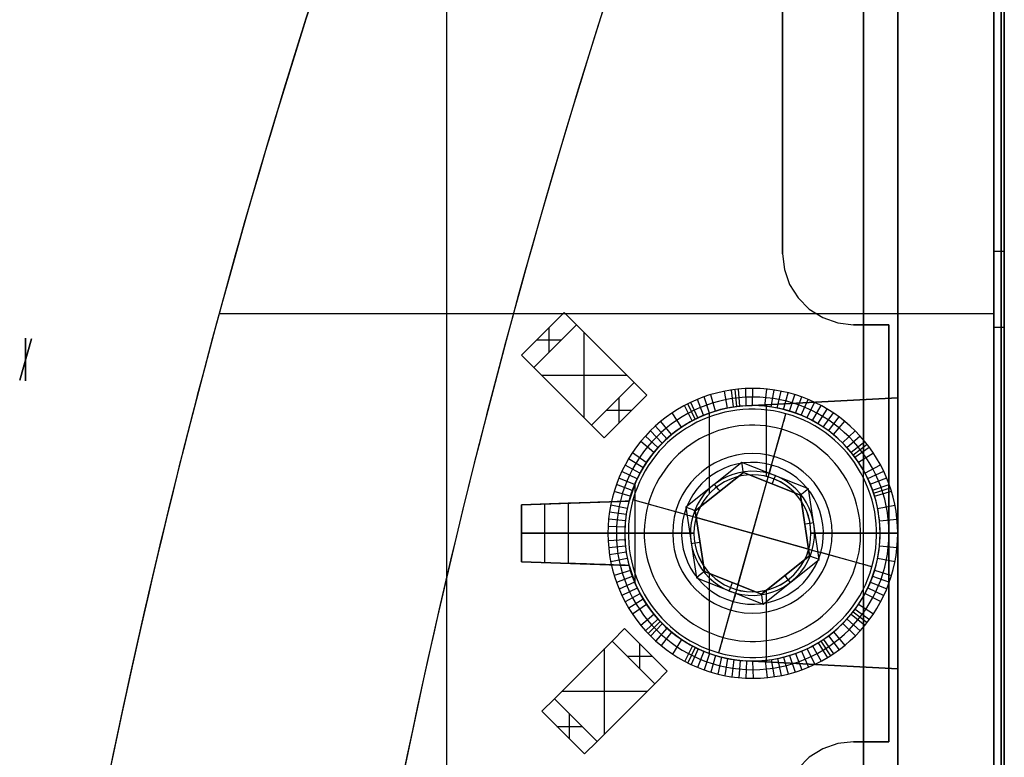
# Model space of a CAD drawing. Extents: x -64 to 57, y 4 to 161.
# Tile 322 of 342: x 29 to 57, y 115 to 135. Entities that reach past the tile are written whole.
import ezdxf

# ---------------------------------------------------------------- set-up
doc = ezdxf.new("R2010")
doc.units = 0
doc.layers.add('DEFAULT', color=7, linetype='CONTINUOUS')

msp = doc.modelspace()

# ---------------------------------------------------------------- linework, layer by layer
at = {"layer": 'DEFAULT', "color": 9}
for p, q in [((52.725, 153.22, 31.586), (52.725, 122.672, 31.586)), ((53.699, 22.87, 32.586), (53.699, 152.221, 32.586)), ((56.614, 151.916, 29.053), (56.614, 105.816, 29.396)), ((40.968, 146.784, 31.278), (40.968, 22.562, 31.278)), ((40.968, 142.986, 65.994), (40.968, 18.764, 65.994)), ((52.725, 18.965, 65.686), (52.725, 142.678, 65.686)), ((53.699, 142.678, 64.686), (53.699, 20.352, 64.686)), ((56.699, 141.68, 48.636), (56.699, 23.869, 48.636)), ((53.699, 139.881, 48.636), (53.699, 25.667, 48.636)), ((34.556, 127.088, 28.611), (56.407, 127.092, 29.183)), ((34.556, 127.088, 68.661), (56.407, 127.092, 68.089)), ((44.283, 127.12, 34.181), (43.081, 125.918, 34.181)), ((43.081, 125.918, 35.881), (44.283, 127.12, 35.881)), ((44.283, 127.12, 35.031), (43.081, 125.918, 35.031)), ((44.283, 127.12, 35.881), (44.283, 127.12, 34.181)), ((44.637, 126.767, 34.181), (44.283, 127.12, 34.181)), ((44.283, 127.12, 35.881), (44.637, 126.767, 35.881)), ((44.637, 126.767, 35.031), (44.283, 127.12, 35.031)), ((44.46, 126.944, 34.181), (44.46, 126.944, 35.881)), ((44.637, 126.767, 34.181), (43.435, 125.565, 34.181)), ((43.435, 125.565, 35.881), (44.637, 126.767, 35.881)), ((44.637, 126.767, 35.031), (43.435, 125.565, 35.031)), ((43.435, 125.565, 34.181), (44.637, 126.767, 34.181)), ((43.435, 125.565, 35.881), (44.637, 126.767, 35.881)), ((43.435, 125.565, 35.031), (44.637, 126.767, 35.031)), ((43.859, 125.989, 34.181), (43.859, 126.696, 34.181)), ((43.859, 125.989, 35.881), (43.859, 126.696, 35.881)), ((44.637, 126.767, 35.881), (44.637, 126.767, 34.181)), ((46.263, 125.14, 34.181), (44.637, 126.767, 34.181)), ((44.637, 126.767, 35.881), (46.263, 125.14, 35.881)), ((46.263, 125.14, 35.031), (44.637, 126.767, 35.031)), ((44.637, 126.767, 35.881), (44.637, 126.767, 34.181)), ((43.682, 126.519, 34.181), (43.682, 126.519, 35.881)), ((44.849, 124.15, 34.181), (44.849, 126.555, 34.181)), ((44.849, 124.15, 35.881), (44.849, 126.555, 35.881)), ((43.505, 126.342, 34.181), (44.212, 126.342, 34.181)), ((43.505, 126.342, 35.881), (44.212, 126.342, 35.881)), ((44.036, 126.166, 34.181), (44.036, 126.166, 35.881)), ((44.036, 126.166, 34.181), (44.036, 126.166, 35.881)), ((43.081, 125.918, 34.181), (43.081, 125.918, 35.881)), ((43.081, 125.918, 34.181), (43.435, 125.565, 34.181)), ((43.081, 125.918, 35.881), (43.435, 125.565, 35.881)), ((43.081, 125.918, 35.031), (43.435, 125.565, 35.031)), ((45.45, 125.954, 34.181), (45.45, 125.954, 35.881)), ((43.258, 125.741, 34.181), (43.258, 125.741, 35.881)), ((43.435, 125.565, 34.181), (43.435, 125.565, 35.881)), ((43.435, 125.565, 34.181), (45.061, 123.938, 34.181)), ((45.061, 123.938, 35.881), (43.435, 125.565, 35.881)), ((43.435, 125.565, 35.031), (45.061, 123.938, 35.031)), ((43.435, 125.565, 34.181), (43.435, 125.565, 35.881)), ((43.647, 125.353, 34.181), (46.051, 125.353, 34.181)), ((43.647, 125.353, 35.881), (46.051, 125.353, 35.881)), ((46.263, 125.14, 34.181), (45.061, 123.938, 34.181)), ((45.061, 123.938, 35.881), (46.263, 125.14, 35.881)), ((46.263, 125.14, 35.031), (45.061, 123.938, 35.031)), ((45.061, 123.938, 34.181), (46.263, 125.14, 34.181)), ((46.263, 125.14, 35.881), (45.061, 123.938, 35.881)), ((45.061, 123.938, 35.031), (46.263, 125.14, 35.031)), ((46.263, 125.14, 35.881), (46.263, 125.14, 34.181)), ((46.617, 124.787, 34.181), (46.263, 125.14, 34.181)), ((46.263, 125.14, 35.881), (46.617, 124.787, 35.881)), ((46.617, 124.787, 35.031), (46.263, 125.14, 35.031)), ((46.263, 125.14, 35.881), (46.263, 125.14, 34.181)), ((46.44, 124.964, 34.181), (46.44, 124.964, 35.881)), ((49.419, 124.487, 29.488), (49.408, 124.971, 29.015)), ((49.595, 124.492, 29.494), (49.608, 124.976, 29.02)), ((44.248, 124.752, 34.181), (44.248, 124.752, 35.881)), ((45.415, 123.585, 34.181), (46.617, 124.787, 34.181)), ((45.415, 123.585, 35.881), (46.617, 124.787, 35.881)), ((45.415, 123.585, 35.031), (46.617, 124.787, 35.031)), ((45.839, 124.009, 34.181), (45.839, 124.716, 34.181)), ((45.839, 124.009, 35.881), (45.839, 124.716, 35.881)), ((46.617, 124.787, 35.881), (46.617, 124.787, 34.181)), ((48.383, 124.281, 29.459), (48.231, 124.737, 28.986)), ((48.55, 124.337, 29.464), (48.421, 124.799, 28.99)), ((48.891, 124.422, 29.473), (48.809, 124.897, 29)), ((49.066, 124.453, 29.478), (49.006, 124.931, 29.005)), ((49.154, 124.465, 29.481), (49.106, 124.945, 29.007)), ((49.242, 124.474, 29.483), (49.207, 124.956, 29.01)), ((49.408, 124.484, 37.517), (53.699, 124.709, 37.479)), ((49.408, 124.484, 42.447), (53.699, 124.709, 42.559)), ((53.699, 124.709, 40.019), (49.408, 124.484, 40.019)), ((49.947, 124.475, 29.504), (50.006, 124.956, 29.031)), ((50.122, 124.453, 29.51), (50.205, 124.932, 29.036)), ((50.296, 124.423, 29.515), (50.403, 124.898, 29.041)), ((50.47, 124.384, 29.52), (50.6, 124.853, 29.047)), ((50.64, 124.337, 29.526), (50.794, 124.8, 29.052)), ((50.808, 124.282, 29.531), (50.984, 124.737, 29.058)), ((53.699, 124.709, 37.479), (53.699, 117.075, 37.479)), ((53.699, 124.709, 42.559), (53.699, 124.709, 37.479)), ((53.699, 117.075, 42.559), (53.699, 124.709, 42.559)), ((45.662, 124.539, 34.181), (45.662, 124.539, 35.881)), ((45.662, 124.539, 34.181), (45.662, 124.539, 35.881)), ((47.897, 124.066, 29.446), (47.68, 124.492, 28.973)), ((47.976, 124.107, 29.448), (47.769, 124.539, 28.975)), ((48.056, 124.146, 29.451), (47.86, 124.583, 28.977)), ((48.218, 124.218, 29.455), (48.044, 124.665, 28.981)), ((49.408, 124.484, 42.447), (49.408, 124.484, 37.517)), ((49.596, 124.492, 29.494), (49.596, 124.492, 31.504)), ((49.994, 122.493, 37.511), (49.994, 124.515, 37.511)), ((50.972, 124.218, 29.537), (51.17, 124.665, 29.063)), ((51.133, 124.147, 29.542), (51.353, 124.585, 29.068)), ((51.29, 124.068, 29.547), (51.532, 124.495, 29.074)), ((51.553, 124.596, 37.498), (51.553, 124.596, 42.503)), ((45.485, 124.363, 34.181), (46.192, 124.363, 34.181)), ((45.485, 124.363, 35.881), (46.192, 124.363, 35.881)), ((46.016, 124.186, 34.181), (46.016, 124.186, 35.881)), ((47.595, 123.884, 29.439), (47.336, 124.286, 28.965)), ((48.388, 122.016, 42.42), (48.388, 124.28, 42.42)), ((50.136, 122.817, 33.516), (50.542, 124.262, 33.516)), ((50.542, 124.262, 29.966), (50.542, 124.262, 33.516)), ((51.444, 123.981, 29.553), (51.707, 124.396, 29.079)), ((51.595, 123.886, 29.558), (51.878, 124.288, 29.084)), ((51.74, 123.784, 29.563), (52.042, 124.172, 29.089)), ((45.061, 123.938, 34.181), (45.061, 123.938, 35.881)), ((45.061, 123.938, 34.181), (45.415, 123.585, 34.181)), ((45.061, 123.938, 35.881), (45.415, 123.585, 35.881)), ((45.061, 123.938, 35.031), (45.415, 123.585, 35.031)), ((45.061, 123.938, 35.881), (45.061, 123.938, 34.181)), ((47.179, 123.56, 29.429), (46.864, 123.917, 28.955)), ((47.312, 123.675, 29.432), (47.016, 124.048, 28.958)), ((51.879, 123.676, 29.568), (52.2, 124.049, 29.094)), ((45.238, 123.762, 34.181), (45.238, 123.762, 35.881)), ((45.415, 123.585, 34.181), (45.415, 123.585, 35.881)), ((46.927, 123.308, 29.423), (46.579, 123.632, 28.95)), ((47.05, 123.437, 29.426), (46.718, 123.778, 28.952)), ((50.071, 122.585, 29.516), (50.42, 123.828, 29.516)), ((52.139, 123.44, 29.577), (52.496, 123.781, 29.104)), ((52.261, 123.312, 29.582), (52.634, 123.636, 29.108)), ((46.812, 123.174, 29.421), (46.448, 123.48, 28.947)), ((52.377, 123.178, 29.586), (52.766, 123.484, 29.113)), ((52.433, 123.108, 29.589), (52.829, 123.405, 29.115)), ((52.486, 123.038, 29.591), (52.89, 123.325, 29.117)), ((46.602, 122.892, 29.417), (46.21, 123.159, 28.943)), ((52.588, 122.893, 29.595), (53.006, 123.161, 29.121)), ((46.421, 122.589, 29.414), (46.004, 122.816, 28.94)), ((46.508, 122.743, 29.415), (46.103, 122.99, 28.942)), ((49.297, 122.89, 29.516), (47.716, 121.632, 29.516)), ((51.177, 122.15, 29.516), (49.297, 122.89, 29.516)), ((50.136, 122.817, 43.266), (50.136, 122.817, 33.516)), ((52.769, 122.591, 29.602), (53.211, 122.818, 29.129)), ((46.341, 122.431, 29.413), (45.913, 122.636, 28.939)), ((49.339, 122.605, 29.766), (47.984, 121.526, 29.766)), ((47.984, 121.526, 32.516), (49.339, 122.605, 32.516)), ((47.984, 121.526, 31.141), (49.339, 122.605, 31.141)), ((49.123, 119.207, 43.516), (50.069, 122.577, 43.516)), ((49.339, 122.605, 29.766), (49.339, 122.605, 32.516)), ((50.951, 121.97, 29.766), (49.339, 122.605, 29.766)), ((49.339, 122.605, 32.516), (50.951, 121.97, 32.516)), ((49.339, 122.605, 31.141), (50.951, 121.97, 31.141)), ((49.596, 122.542, 37.515), (49.596, 122.542, 42.452)), ((52.849, 122.434, 29.606), (53.301, 122.64, 29.132)), ((46.206, 122.103, 29.411), (45.76, 122.264, 28.937)), ((46.269, 122.268, 29.412), (45.832, 122.451, 28.938)), ((46.289, 122.307, 37.544), (46.115, 121.798, 37.548)), ((46.289, 119.476, 37.544), (46.289, 122.307, 37.544)), ((49.188, 119.44, 32.516), (50.003, 122.343, 32.516)), ((50.145, 122.288, 32.516), (50.145, 122.288, 29.766)), ((52.92, 122.273, 29.609), (53.383, 122.457, 29.136)), ((52.984, 122.107, 29.612), (53.455, 122.269, 29.139)), ((46.151, 121.936, 29.411), (45.697, 122.074, 28.937)), ((48.662, 122.065, 32.516), (48.662, 122.065, 29.766)), ((50.951, 121.97, 29.766), (50.951, 121.97, 32.516)), ((51.208, 120.257, 29.766), (50.951, 121.97, 29.766)), ((50.951, 121.97, 32.516), (51.208, 120.257, 32.516)), ((50.951, 121.97, 31.141), (51.208, 120.257, 31.141)), ((51.476, 120.152, 29.516), (51.177, 122.15, 29.516)), ((53.013, 122.023, 29.614), (53.488, 122.173, 29.14)), ((53.04, 121.938, 29.615), (53.519, 122.077, 29.142)), ((43.078, 121.692, 42.281), (46.115, 121.798, 42.361)), ((46.115, 121.798, 39.954), (43.078, 121.692, 39.954)), ((44.398, 121.738, 37.933), (43.078, 121.692, 38.487)), ((43.078, 121.692, 42.281), (43.078, 121.692, 38.487)), ((43.078, 121.692, 38.487), (43.078, 120.092, 38.487)), ((43.078, 120.092, 42.281), (43.078, 121.692, 42.281)), ((43.078, 120.092, 40.384), (43.078, 121.692, 40.384)), ((43.738, 120.069, 38.21), (43.738, 121.715, 38.21)), ((44.398, 121.738, 37.933), (44.398, 120.046, 37.933)), ((44.596, 121.745, 37.855), (44.596, 121.745, 42.321)), ((46.065, 121.595, 29.41), (45.6, 121.687, 28.937)), ((46.115, 121.798, 42.361), (46.115, 121.798, 37.548)), ((46.226, 121.838, 29.966), (46.226, 121.838, 33.516)), ((47.67, 121.432, 33.516), (46.226, 121.838, 33.516)), ((47.749, 121.41, 29.516), (46.659, 121.716, 29.516)), ((47.716, 121.632, 29.516), (48.015, 119.633, 29.516)), ((53.126, 121.596, 29.62), (53.616, 121.689, 29.147)), ((46.035, 121.421, 29.411), (45.565, 121.489, 28.937)), ((47.67, 121.432, 33.516), (47.67, 121.432, 43.266)), ((47.911, 121.365, 43.516), (51.281, 120.419, 43.516)), ((47.984, 121.526, 29.766), (47.984, 121.526, 32.516)), ((47.984, 121.526, 29.766), (48.241, 119.813, 29.766)), ((48.241, 119.813, 32.516), (47.984, 121.526, 32.516)), ((48.241, 119.813, 31.141), (47.984, 121.526, 31.141)), ((46, 121.067, 29.412), (45.526, 121.087, 28.939)), ((46.013, 121.244, 29.411), (45.541, 121.289, 28.938)), ((51.179, 120.447, 32.516), (48.013, 121.336, 32.516)), ((51.079, 121.114, 32.516), (51.079, 121.114, 29.766)), ((53.178, 121.248, 29.624), (53.675, 121.293, 29.151)), ((43.078, 120.892, 38.487), (43.078, 120.892, 42.281)), ((43.078, 120.892, 42.281), (47.946, 120.892, 42.408)), ((44.398, 120.892, 37.933), (43.078, 120.892, 38.487)), ((45.996, 120.889, 29.414), (45.521, 120.886, 28.94)), ((45.996, 120.889, 29.414), (45.521, 120.886, 28.94)), ((45.996, 120.889, 29.414), (45.808, 120.888, 29.227)), ((45.996, 120.892, 29.414), (45.996, 120.889, 29.414)), ((45.996, 120.892, 31.41), (45.996, 120.892, 29.414)), ((47.946, 120.892, 37.529), (46.289, 120.892, 37.544)), ((47.946, 120.892, 42.408), (47.946, 120.892, 37.529)), ((51.246, 120.892, 37.501), (51.246, 120.892, 42.495)), ((53.699, 120.892, 37.479), (51.246, 120.892, 37.501)), ((51.246, 120.892, 42.495), (53.699, 120.892, 42.559)), ((53.196, 120.895, 29.628), (53.695, 120.892, 29.154)), ((53.196, 120.892, 29.628), (53.196, 120.895, 29.628)), ((53.196, 120.892, 29.628), (53.196, 120.892, 31.718)), ((46, 120.712, 29.415), (45.526, 120.684, 28.941)), ((46.014, 120.534, 29.417), (45.541, 120.483, 28.943)), ((48.112, 120.67, 32.516), (48.112, 120.67, 29.766)), ((53.179, 120.541, 29.63), (53.676, 120.49, 29.156)), ((46.036, 120.358, 29.418), (45.566, 120.283, 28.945)), ((49.852, 119.179, 29.766), (51.208, 120.257, 29.766)), ((51.208, 120.257, 32.516), (49.852, 119.179, 32.516)), ((51.208, 120.257, 31.141), (49.852, 119.179, 31.141)), ((51.208, 120.257, 29.766), (51.208, 120.257, 32.516)), ((52.532, 120.068, 29.516), (51.443, 120.373, 29.516)), ((51.521, 120.351, 43.266), (51.521, 120.351, 33.516)), ((52.966, 119.946, 33.516), (51.521, 120.351, 33.516)), ((43.078, 120.092, 38.487), (44.398, 120.046, 37.933)), ((46.115, 119.986, 42.361), (43.078, 120.092, 42.281)), ((43.078, 120.092, 42.281), (43.078, 120.092, 38.487)), ((43.078, 120.092, 39.954), (46.115, 119.986, 39.954)), ((44.596, 120.039, 37.855), (44.596, 120.039, 42.321)), ((46.066, 120.184, 29.421), (45.601, 120.085, 28.947)), ((46.115, 119.986, 37.548), (46.115, 119.986, 42.361)), ((46.115, 119.986, 37.548), (46.289, 119.476, 37.544)), ((49.895, 118.893, 29.516), (51.476, 120.152, 29.516)), ((53.127, 120.193, 29.631), (53.617, 120.095, 29.157)), ((46.152, 119.843, 29.426), (45.699, 119.698, 28.952)), ((48.241, 119.813, 29.766), (49.852, 119.179, 29.766)), ((48.241, 119.813, 32.516), (48.241, 119.813, 29.766)), ((49.852, 119.179, 32.516), (48.241, 119.813, 32.516)), ((49.852, 119.179, 31.141), (48.241, 119.813, 31.141)), ((48.388, 117.503, 42.42), (48.388, 119.767, 42.42)), ((50.53, 119.718, 32.516), (50.53, 119.718, 29.766)), ((52.966, 119.946, 33.516), (52.966, 119.946, 29.966)), ((52.986, 119.681, 29.63), (53.457, 119.515, 29.156)), ((53.042, 119.85, 29.63), (53.521, 119.706, 29.157)), ((46.208, 119.675, 29.428), (45.762, 119.508, 28.955)), ((46.271, 119.511, 29.431), (45.834, 119.321, 28.958)), ((48.015, 119.633, 29.516), (49.895, 118.893, 29.516)), ((48.015, 119.633, 29.516), (49.895, 118.893, 29.516)), ((49.046, 119.496, 32.516), (49.046, 119.496, 29.766)), ((52.922, 119.516, 29.629), (53.385, 119.327, 29.155)), ((46.344, 119.348, 29.435), (45.916, 119.137, 28.961)), ((46.424, 119.19, 29.438), (46.007, 118.957, 28.965)), ((48.772, 117.955, 29.516), (49.121, 119.198, 29.516)), ((49.596, 119.242, 37.515), (49.596, 119.242, 42.452)), ((49.852, 119.179, 29.766), (49.852, 119.179, 32.516)), ((49.994, 117.269, 37.511), (49.994, 119.291, 37.511)), ((52.772, 119.197, 29.627), (53.214, 118.965, 29.153)), ((52.851, 119.354, 29.628), (53.304, 119.143, 29.154)), ((46.511, 119.036, 29.442), (46.106, 118.782, 28.968)), ((46.605, 118.888, 29.446), (46.213, 118.614, 28.972)), ((48.65, 117.522, 33.516), (49.055, 118.966, 33.516)), ((49.055, 118.966, 43.266), (49.055, 118.966, 33.516)), ((52.591, 118.895, 29.624), (53.009, 118.622, 29.15)), ((52.725, 119.112, 31.586), (52.725, 46.437, 31.586)), ((46.815, 118.605, 29.454), (46.451, 118.293, 28.98)), ((52.38, 118.61, 29.619), (52.769, 118.298, 29.146)), ((52.436, 118.679, 29.62), (52.832, 118.377, 29.147)), ((52.49, 118.75, 29.621), (52.893, 118.458, 29.148)), ((46.931, 118.472, 29.458), (46.583, 118.141, 28.984)), ((46.991, 118.407, 29.46), (46.651, 118.068, 28.987)), ((47.054, 118.343, 29.463), (46.722, 117.995, 28.989)), ((52.143, 118.348, 29.614), (52.5, 118.001, 29.14)), ((52.264, 118.475, 29.617), (52.638, 118.146, 29.143)), ((45.991, 118.206, 34.181), (45.638, 117.853, 34.181)), ((45.638, 117.853, 35.881), (45.991, 118.206, 35.881)), ((45.991, 118.206, 35.031), (45.638, 117.853, 35.031)), ((45.815, 118.029, 34.181), (45.815, 118.029, 35.881)), ((45.991, 118.206, 35.881), (45.991, 118.206, 34.181)), ((47.193, 117.004, 34.181), (45.991, 118.206, 34.181)), ((47.193, 117.004, 35.881), (45.991, 118.206, 35.881)), ((47.193, 117.004, 35.031), (45.991, 118.206, 35.031)), ((47.182, 118.221, 29.467), (46.868, 117.857, 28.994)), ((47.316, 118.106, 29.472), (47.02, 117.726, 28.998)), ((51.882, 118.111, 29.608), (52.204, 117.732, 29.134)), ((45.638, 117.853, 34.181), (44.011, 116.226, 34.181)), ((44.011, 116.226, 35.881), (45.638, 117.853, 35.881)), ((45.638, 117.853, 35.031), (44.011, 116.226, 35.031)), ((46.84, 116.651, 34.181), (45.638, 117.853, 34.181)), ((45.638, 117.853, 34.181), (45.638, 117.853, 35.881)), ((45.638, 117.853, 35.881), (46.84, 116.651, 35.881)), ((46.84, 116.651, 35.031), (45.638, 117.853, 35.031)), ((45.638, 117.853, 35.881), (45.638, 117.853, 34.181)), ((45.638, 117.853, 34.181), (46.84, 116.651, 34.181)), ((46.84, 116.651, 35.881), (45.638, 117.853, 35.881)), ((45.638, 117.853, 35.031), (46.84, 116.651, 35.031)), ((46.416, 117.075, 34.181), (46.416, 117.782, 34.181)), ((46.416, 117.075, 35.881), (46.416, 117.782, 35.881)), ((47.599, 117.896, 29.482), (47.341, 117.488, 29.008)), ((51.449, 117.805, 29.597), (51.712, 117.385, 29.123)), ((51.524, 117.852, 29.599), (51.798, 117.438, 29.125)), ((51.599, 117.901, 29.601), (51.882, 117.493, 29.127)), ((51.744, 118.003, 29.604), (52.046, 117.609, 29.131)), ((45.426, 115.236, 34.181), (45.426, 117.641, 34.181)), ((45.426, 115.236, 35.881), (45.426, 117.641, 35.881)), ((46.592, 117.605, 34.181), (46.592, 117.605, 35.881)), ((47.902, 117.715, 29.492), (47.685, 117.283, 29.018)), ((47.981, 117.675, 29.495), (47.774, 117.236, 29.021)), ((48.061, 117.636, 29.497), (47.865, 117.192, 29.024)), ((48.223, 117.564, 29.503), (48.05, 117.111, 29.029)), ((48.388, 117.501, 29.508), (48.236, 117.039, 29.034)), ((48.65, 117.522, 29.966), (48.65, 117.522, 33.516)), ((50.812, 117.504, 29.58), (50.989, 117.042, 29.106)), ((50.976, 117.567, 29.584), (51.175, 117.114, 29.111)), ((51.137, 117.638, 29.589), (51.358, 117.195, 29.115)), ((51.294, 117.718, 29.593), (51.537, 117.286, 29.119)), ((46.062, 117.428, 34.181), (46.769, 117.428, 34.181)), ((46.062, 117.428, 35.881), (46.769, 117.428, 35.881)), ((46.239, 117.252, 34.181), (46.239, 117.252, 35.881)), ((46.239, 117.252, 34.181), (46.239, 117.252, 35.881)), ((48.555, 117.446, 29.513), (48.426, 116.977, 29.04)), ((48.724, 117.399, 29.519), (48.619, 116.924, 29.045)), ((48.896, 117.36, 29.524), (48.814, 116.88, 29.05)), ((49.07, 117.33, 29.529), (49.012, 116.846, 29.056)), ((49.247, 117.309, 29.535), (49.212, 116.821, 29.061)), ((53.699, 117.075, 37.479), (49.408, 117.3, 37.517)), ((49.408, 117.3, 37.517), (49.408, 117.3, 42.447)), ((53.699, 117.075, 42.559), (49.408, 117.3, 42.447)), ((49.408, 117.3, 40.019), (53.699, 117.075, 40.019)), ((49.424, 117.296, 29.54), (49.413, 116.807, 29.066)), ((49.596, 117.292, 29.545), (49.596, 117.292, 31.504)), ((49.6, 117.292, 29.545), (49.613, 116.802, 29.072)), ((49.951, 117.309, 29.556), (50.012, 116.822, 29.082)), ((50.126, 117.331, 29.561), (50.21, 116.847, 29.087)), ((50.301, 117.361, 29.566), (50.408, 116.881, 29.092)), ((50.474, 117.401, 29.571), (50.606, 116.926, 29.097)), ((50.645, 117.448, 29.575), (50.799, 116.979, 29.102)), ((51.553, 117.187, 37.498), (51.553, 117.187, 42.503)), ((44.825, 117.04, 34.181), (44.825, 117.04, 35.881)), ((46.84, 116.651, 34.181), (47.193, 117.004, 34.181)), ((46.84, 116.651, 35.881), (47.193, 117.004, 35.881)), ((46.84, 116.651, 35.031), (47.193, 117.004, 35.031)), ((47.193, 117.004, 34.181), (47.193, 117.004, 35.881)), ((53.699, 117.075, 37.479), (53.699, 117.075, 42.559)), ((45.214, 115.024, 34.181), (46.84, 116.651, 34.181)), ((46.84, 116.651, 35.881), (45.214, 115.024, 35.881)), ((45.214, 115.024, 35.031), (46.84, 116.651, 35.031)), ((46.84, 116.651, 35.881), (46.84, 116.651, 34.181)), ((46.84, 116.651, 34.181), (46.84, 116.651, 35.881)), ((47.017, 116.827, 34.181), (47.017, 116.827, 35.881)), ((44.224, 116.438, 34.181), (46.628, 116.438, 34.181)), ((44.224, 116.438, 35.881), (46.628, 116.438, 35.881)), ((44.011, 116.226, 34.181), (43.658, 115.873, 34.181)), ((43.658, 115.873, 35.881), (44.011, 116.226, 35.881)), ((44.011, 116.226, 35.031), (43.658, 115.873, 35.031)), ((44.011, 116.226, 35.881), (44.011, 116.226, 34.181)), ((44.011, 116.226, 34.181), (45.214, 115.024, 34.181)), ((45.214, 115.024, 35.881), (44.011, 116.226, 35.881)), ((44.011, 116.226, 35.031), (45.214, 115.024, 35.031)), ((44.011, 116.226, 35.881), (44.011, 116.226, 34.181)), ((45.214, 115.024, 34.181), (44.011, 116.226, 34.181)), ((45.214, 115.024, 35.881), (44.011, 116.226, 35.881)), ((45.214, 115.024, 35.031), (44.011, 116.226, 35.031)), ((43.658, 115.873, 35.881), (43.658, 115.873, 34.181)), ((43.658, 115.873, 34.181), (44.86, 114.671, 34.181)), ((44.86, 114.671, 35.881), (43.658, 115.873, 35.881)), ((43.658, 115.873, 35.031), (44.86, 114.671, 35.031)), ((43.835, 116.05, 34.181), (43.835, 116.05, 35.881)), ((44.436, 115.095, 34.181), (44.436, 115.802, 34.181)), ((44.436, 115.095, 35.881), (44.436, 115.802, 35.881)), ((46.027, 115.837, 34.181), (46.027, 115.837, 35.881)), ((44.612, 115.625, 34.181), (44.612, 115.625, 35.881)), ((44.612, 115.625, 34.181), (44.612, 115.625, 35.881)), ((44.082, 115.449, 34.181), (44.789, 115.449, 34.181)), ((44.082, 115.449, 35.881), (44.789, 115.449, 35.881)), ((44.259, 115.272, 34.181), (44.259, 115.272, 35.881)), ((44.86, 114.671, 34.181), (45.214, 115.024, 34.181)), ((44.86, 114.671, 35.881), (45.214, 115.024, 35.881)), ((44.86, 114.671, 35.031), (45.214, 115.024, 35.031)), ((45.214, 115.024, 35.881), (45.214, 115.024, 34.181)), ((45.214, 115.024, 34.181), (45.214, 115.024, 35.881)), ((45.037, 114.847, 34.181), (45.037, 114.847, 35.881)), ((44.86, 114.671, 34.181), (44.86, 114.671, 35.881))]:
    msp.add_line(p, q, dxfattribs=at)
at = {"layer": 'DEFAULT', "color": 156}
for p, q in [((50.446, 146.124, 35.881), (50.446, 128.774, 35.881)), ((50.446, 128.774, 37.517), (50.446, 146.124, 37.517)), ((50.446, 128.774, 36.699), (50.446, 146.124, 36.699)), ((50.446, 128.774, 35.881), (50.446, 128.774, 37.517)), ((50.446, 128.774, 37.517), (50.496, 128.329, 37.517)), ((50.446, 128.774, 35.881), (50.496, 128.329, 35.881)), ((50.446, 128.774, 36.699), (50.496, 128.329, 36.699)), ((50.471, 128.551, 35.881), (50.471, 128.551, 37.517)), ((50.496, 128.329, 35.881), (50.496, 128.329, 37.517)), ((50.496, 128.329, 37.517), (50.644, 127.906, 37.517)), ((50.496, 128.329, 35.881), (50.644, 127.906, 35.881)), ((50.496, 128.329, 36.699), (50.644, 127.906, 36.699)), ((50.57, 128.118, 35.881), (50.57, 128.118, 37.517)), ((50.644, 127.906, 35.881), (50.644, 127.906, 37.517)), ((50.644, 127.906, 37.517), (50.882, 127.527, 37.517)), ((50.644, 127.906, 35.881), (50.882, 127.527, 35.881)), ((50.644, 127.906, 36.699), (50.882, 127.527, 36.699)), ((50.763, 127.717, 35.881), (50.763, 127.717, 37.517)), ((50.882, 127.527, 35.881), (50.882, 127.527, 37.517)), ((50.882, 127.527, 37.517), (51.199, 127.21, 37.517)), ((50.882, 127.527, 35.881), (51.199, 127.21, 35.881)), ((50.882, 127.527, 36.699), (51.199, 127.21, 36.699)), ((51.04, 127.369, 35.881), (51.04, 127.369, 37.517)), ((51.199, 127.21, 37.517), (51.578, 126.972, 37.517)), ((51.199, 127.21, 35.881), (51.578, 126.972, 35.881)), ((51.199, 127.21, 35.881), (51.199, 127.21, 37.517)), ((51.199, 127.21, 36.699), (51.578, 126.972, 36.699)), ((51.388, 127.091, 35.881), (51.388, 127.091, 37.517)), ((51.578, 126.972, 37.517), (52, 126.824, 37.517)), ((51.578, 126.972, 35.881), (52, 126.824, 35.881)), ((51.578, 126.972, 35.881), (51.578, 126.972, 37.517)), ((51.578, 126.972, 36.699), (52, 126.824, 36.699)), ((51.789, 126.898, 35.881), (51.789, 126.898, 37.517)), ((52, 126.824, 37.517), (52, 126.824, 35.881)), ((52, 126.824, 37.517), (52.446, 126.774, 37.517)), ((52, 126.824, 35.881), (52.446, 126.774, 35.881)), ((52, 126.824, 36.699), (52.446, 126.774, 36.699)), ((52.223, 126.799, 35.881), (52.223, 126.799, 37.517)), ((52.446, 126.774, 35.881), (53.446, 126.774, 35.881)), ((52.446, 126.774, 37.517), (52.446, 126.774, 35.881)), ((53.446, 126.774, 37.517), (52.446, 126.774, 37.517)), ((52.446, 126.774, 36.699), (53.446, 126.774, 36.699)), ((52.946, 126.774, 37.517), (52.946, 126.774, 35.881)), ((53.446, 126.774, 35.881), (53.446, 115.013, 35.881)), ((53.446, 126.774, 37.517), (53.446, 126.774, 35.881)), ((53.446, 115.013, 37.517), (53.446, 126.774, 37.517)), ((53.446, 115.013, 36.699), (53.446, 126.774, 36.699)), ((49.596, 123.142, 37.517), (49.596, 123.142, 35.881)), ((47.346, 120.892, 37.517), (47.346, 120.892, 35.881)), ((51.846, 120.892, 35.881), (51.846, 120.892, 37.517)), ((53.446, 120.894, 35.881), (53.446, 120.894, 37.517)), ((49.596, 118.642, 37.517), (49.596, 118.642, 35.881)), ((52, 114.963, 37.517), (51.578, 114.815, 37.517)), ((52, 114.963, 35.881), (51.578, 114.815, 35.881)), ((52, 114.963, 36.699), (51.578, 114.815, 36.699)), ((52.446, 115.013, 37.517), (52, 114.963, 37.517)), ((52.446, 115.013, 35.881), (52, 114.963, 35.881)), ((52.446, 115.013, 36.699), (52, 114.963, 36.699)), ((52, 114.963, 35.881), (52, 114.963, 37.517)), ((52.223, 114.988, 35.881), (52.223, 114.988, 37.517)), ((53.446, 115.013, 35.881), (52.446, 115.013, 35.881)), ((52.446, 115.013, 37.517), (53.446, 115.013, 37.517)), ((52.446, 115.013, 35.881), (52.446, 115.013, 37.517)), ((52.446, 115.013, 36.699), (53.446, 115.013, 36.699)), ((52.946, 115.013, 35.881), (52.946, 115.013, 37.517)), ((53.446, 115.013, 37.517), (53.446, 115.013, 35.881)), ((51.578, 114.815, 37.517), (51.199, 114.577, 37.517)), ((51.578, 114.815, 35.881), (51.199, 114.577, 35.881)), ((51.578, 114.815, 36.699), (51.199, 114.577, 36.699)), ((51.388, 114.696, 35.881), (51.388, 114.696, 37.517)), ((51.578, 114.815, 35.881), (51.578, 114.815, 37.517)), ((51.789, 114.889, 35.881), (51.789, 114.889, 37.517)), ((51.199, 114.577, 37.517), (50.882, 114.26, 37.517)), ((51.199, 114.577, 35.881), (50.882, 114.26, 35.881)), ((51.199, 114.577, 35.881), (51.199, 114.577, 37.517))]:
    msp.add_line(p, q, dxfattribs=at)
at = {"layer": 'DEFAULT'}
for p, q in [((28.931, 125.214, 37.053), (29.261, 126.37, 37.053)), ((29.261, 126.37, 39), (28.931, 125.214, 39)), ((28.931, 125.214, 38.027), (29.261, 126.37, 38.027)), ((29.096, 125.191, 39), (29.096, 126.393, 39)), ((29.096, 126.393, 39), (29.096, 126.393, 37.053)), ((29.096, 126.393, 37.053), (29.096, 125.191, 37.053)), ((29.096, 125.191, 38.027), (29.096, 126.393, 38.027)), ((29.261, 126.37, 37.053), (29.261, 126.37, 39)), ((29.096, 125.792, 37.053), (29.096, 125.792, 39)), ((29.096, 125.792, 37.053), (29.096, 125.792, 39)), ((28.931, 125.214, 39), (28.931, 125.214, 37.053)), ((29.096, 125.191, 37.053), (29.096, 125.191, 39))]:
    msp.add_line(p, q, dxfattribs=at)
at = {"layer": 'DEFAULT', "color": 9, "extrusion": (-0.026177, -1.55232e-10, 0.999657)}
msp.add_arc((-70.913, 241.307, 30.195), 213.472, 247.68462, 261.76607, dxfattribs=at)
at = {"layer": 'DEFAULT', "color": 9}
for centre, radius, start, end in [((240.565, 70.916, 29.972), 213.53, 157.69169, 171.76898), ((49.596, 120.892, 30.564), 3.6, 0, 180), ((49.596, 120.892, 39.982), 3.597, 93.0007, 165.411), ((49.596, 120.892, 29.966), 3.5, 344.3231, 164.3231), ((49.596, 120.892, 33.516), 3.5, 344.3231, 164.3231), ((49.596, 120.892, 31.741), 3.5, 344.3231, 164.3231), ((49.596, 120.892, 29.516), 3.05, 344.3231, 164.3231), ((49.596, 120.892, 43.266), 2, 344.3231, 164.3231), ((49.596, 120.892, 33.516), 2, 344.3231, 164.3231), ((49.596, 120.892, 38.391), 2, 344.3231, 164.3231), ((49.596, 120.892, 43.516), 1.75, 344.3231, 164.3231), ((49.596, 120.892, 39.998), 1.65, 0, 180), ((49.596, 120.892, 29.966), 3.5, 164.3231, 344.3231), ((49.596, 120.892, 33.516), 3.5, 164.3231, 344.3231), ((49.596, 120.892, 31.741), 3.5, 164.3231, 344.3231), ((49.596, 120.892, 29.516), 3.05, 164.3231, 344.3231), ((49.596, 120.892, 43.266), 2, 164.3231, 344.3231), ((49.596, 120.892, 33.516), 2, 164.3231, 344.3231), ((49.596, 120.892, 38.391), 2, 164.3231, 344.3231), ((49.596, 120.892, 43.516), 1.75, 164.3231, 344.3231), ((49.596, 120.892, 30.566), 3.6, 180, 0), ((49.596, 120.892, 39.998), 1.65, 180, 0), ((49.596, 120.892, 39.982), 3.597, 194.589, 266.9993)]:
    msp.add_arc(centre, radius, start, end, dxfattribs=at)
at = {"layer": 'DEFAULT', "color": 9, "extrusion": (-3.67265e-10, -5.157e-09, 1)}
msp.add_arc((240.565, 70.916, 28.611), 213.53, 157.70867, 171.76898, dxfattribs=at)
at = {"layer": 'DEFAULT', "color": 9, "extrusion": (9.53142e-07, -4.26272e-08, 1)}
msp.add_arc((248.878, 70.915, 28.828), 213.543, 157.70937, 171.76918, dxfattribs=at)
at = {"layer": 'DEFAULT', "color": 9, "extrusion": (1, -7.80112e-10, 3.2545e-09)}
msp.add_arc((74.858, -7235.52, 56.407), 7264.891, 89.392272, 89.7563423, dxfattribs=at)
at = {"layer": 'DEFAULT', "color": 9, "extrusion": (1, 2.55096e-11, 2.75875e-10)}
msp.add_arc((74.769, 7336.803, 56.407), 7268.903, 270.2106119, 270.6080994, dxfattribs=at)
at = {"layer": 'DEFAULT', "color": 9, "extrusion": (1, -2.47103e-12, 3.45834e-10)}
msp.add_arc((74.769, 7336.802, 56.614), 7268.992, 270.210612, 270.6080996, dxfattribs=at)
at = {"layer": 'DEFAULT', "color": 9, "extrusion": (1, 3.87695e-13, -2.91375e-15)}
msp.add_arc((75.225, -7186.601, 56.699), 7216.271, 89.3910646, 89.7560082, dxfattribs=at)
at = {"layer": 'DEFAULT', "color": 9, "extrusion": (1, 8.45364e-16, 6.03747e-18)}
msp.add_arc((74.769, 7336.798, 56.699), 7269.197, 270.2106121, 270.6080999, dxfattribs=at)
at = {"layer": 'DEFAULT', "color": 9, "extrusion": (-9.16062e-07, 3.44347e-08, 1)}
msp.add_arc((248.875, 70.916, 68.444), 213.54, 159.69316, 171.76916, dxfattribs=at)
at = {"layer": 'DEFAULT', "color": 9, "extrusion": (-1.10691e-08, -4.36228e-08, 1)}
msp.add_arc((240.565, 70.916, 68.661), 213.53, 159.7549, 171.76898, dxfattribs=at)
at = {"layer": 'DEFAULT', "color": 9, "extrusion": (0.026177, -6.72692e-16, 0.999657)}
msp.add_arc((70.914, -238.758, 67.044), 213.47, 70.25741, 81.76612, dxfattribs=at)
at = {"layer": 'DEFAULT', "color": 9, "extrusion": (3.06304e-10, 0.999973, -0.007384)}
msp.add_arc((-56.399, 30.421, 128.615), 0.3, 179.9548, 268.5, dxfattribs=at)
at = {"layer": 'DEFAULT', "color": 9, "extrusion": (-5.3113e-14, 0.999975, 0.007087)}
msp.add_arc((-56.399, 66.886, 127.181), 0.3, 91.5, 180, dxfattribs=at)
at = {"layer": 'DEFAULT', "color": 9, "extrusion": (-0.026177, 0.006574, 0.999636)}
msp.add_arc((-129.33, 19.444, 28.533), 4.088, 104.1585, 284.1139, dxfattribs=at)
at = {"layer": 'DEFAULT', "color": 9, "extrusion": (-0.027834, 0.006991, 0.999588)}
msp.add_arc((-129.33, 19.494, 28.736), 3.845, 104.1586, 284.1126, dxfattribs=at)
at = {"layer": 'DEFAULT', "color": 9, "extrusion": (-0.026177, -3.27307e-16, 0.999657)}
msp.add_arc((-120.89, 50.404, 30.195), 3.601, 119.6471, 269.9786, dxfattribs=at)
at = {"layer": 'DEFAULT', "color": 9, "extrusion": (-0.029716, 0.007463, 0.999531)}
msp.add_arc((-129.33, 19.55, 28.935), 3.602, 104.159, 284.0686, dxfattribs=at)
at = {"layer": 'DEFAULT', "color": 9, "extrusion": (-0.026177, 8.3759e-15, 0.999657)}
msp.add_arc((-120.891, 50.69, 41.139), 3.598, 182.9934, 255.399, dxfattribs=at)
at = {"layer": 'DEFAULT', "color": 9, "extrusion": (0.008727, -2.44968e-16, 0.999962)}
msp.add_arc((49.267, 120.892, 37.946), 3.597, 93.0001, 156.8253, dxfattribs=at)
at = {"layer": 'DEFAULT', "color": 9, "extrusion": (0.962801, -0.270212, 0)}
for centre, radius, start, end in [((132.846, 29.966, 15.084), 0.45, 270, 0), ((131.546, 43.266, 15.084), 0.25, 0, 90), ((128.046, 43.266, 15.084), 0.25, 90, 180), ((126.746, 29.966, 15.084), 0.45, 180, 270)]:
    msp.add_arc(centre, radius, start, end, dxfattribs=at)
at = {"layer": 'DEFAULT', "color": 156}
for centre, start, end in [((49.596, 120.892, 37.517), 0, 180), ((49.596, 120.892, 35.881), 0, 180), ((49.596, 120.892, 36.699), 0, 180), ((49.596, 120.892, 37.517), 180, 0), ((49.596, 120.892, 35.881), 180, 0), ((49.596, 120.892, 36.699), 180, 0)]:
    msp.add_arc(centre, 2.25, start, end, dxfattribs=at)
at = {"layer": 'DEFAULT', "color": 9, "extrusion": (0.98898, 0.148051, 3.00355e-08)}
msp.add_arc((114.22, 29.787, 66.947), 0.271, 184.3988, 273.8144, dxfattribs=at)
at = {"layer": 'DEFAULT', "color": 9, "extrusion": (0.008727, 8.65003e-15, 0.999962)}
msp.add_arc((49.267, 120.892, 37.946), 1.65, 0.0022, 179.9978, dxfattribs=at)
at = {"layer": 'DEFAULT', "color": 9, "extrusion": (-0.026177, 8.60663e-15, 0.999657)}
msp.add_arc((-120.891, 50.69, 41.139), 1.651, 90.0196, 269.9804, dxfattribs=at)
at = {"layer": 'DEFAULT', "color": 9, "extrusion": (0.930507, -0.366274, 0)}
for centre, start, end in [((132.406, 29.766, 1.882), 180, 270), ((128.906, 29.766, 1.858), 270, 0)]:
    msp.add_arc(centre, 0.25, start, end, dxfattribs=at)
at = {"layer": 'DEFAULT', "color": 9, "extrusion": (-0.080331, 0.052537, 0.995383)}
msp.add_arc((-128.308, -21.523, 33.65), 3.611, 123.3242, 152.9452, dxfattribs=at)
at = {"layer": 'DEFAULT', "color": 9, "extrusion": (0.782456, 0.622706, 0)}
for centre, start, end in [((65.459, 29.766, 114.109), 180, 270), ((61.959, 29.766, 114.064), 270, 0)]:
    msp.add_arc(centre, 0.25, start, end, dxfattribs=at)
at = {"layer": 'DEFAULT', "color": 9, "extrusion": (-0.622706, 0.782456, -3.00354e-08)}
msp.add_arc((-116.089, 29.787, 63.709), 0.271, 266.1856, 355.6012, dxfattribs=at)
at = {"layer": 'DEFAULT', "color": 9, "extrusion": (-0.034899, 0.999391, 6.61016e-14)}
msp.add_arc((-50.555, 42.549, 120.114), 5.006, 272.4955, 292.7509, dxfattribs=at)
at = {"layer": 'DEFAULT', "color": 9, "extrusion": (0.270212, 0.962801, -1.36982e-15)}
msp.add_arc((-12.034, 29.966, 129.796), 0.45, 270, 0, dxfattribs=at)
at = {"layer": 'DEFAULT', "color": 9, "extrusion": (0.366274, 0.930507, 3.00353e-08)}
msp.add_arc((0.133, 29.787, 130.656), 0.271, 184.3988, 273.8144, dxfattribs=at)
at = {"layer": 'DEFAULT', "color": 9, "extrusion": (0.270212, 0.962801, 0)}
for centre, start, end in [((-13.334, 43.266, 129.796), 0, 90), ((-16.834, 43.266, 129.796), 90, 180)]:
    msp.add_arc(centre, 0.25, start, end, dxfattribs=at)
at = {"layer": 'DEFAULT', "color": 9, "extrusion": (-0.148051, 0.98898, 0)}
for centre, start, end in [((-68.697, 29.766, 112.251), 270, 0), ((-65.197, 29.766, 112.182), 180, 270)]:
    msp.add_arc(centre, 0.25, start, end, dxfattribs=at)
at = {"layer": 'DEFAULT', "color": 9, "extrusion": (0, 1, 0)}
msp.add_arc((-46.333, 42.544, 120.892), 5, 270.5, 292.7639, dxfattribs=at)
at = {"layer": 'DEFAULT', "color": 9, "extrusion": (-0.026177, 0.006029, 0.999639)}
msp.add_arc((-128.941, 21.981, 28.467), 4.088, 283.0308, 102.987, dxfattribs=at)
at = {"layer": 'DEFAULT', "color": 9, "extrusion": (-0.027834, 0.006411, 0.999592)}
msp.add_arc((-128.941, 22.03, 28.666), 3.845, 283.031, 102.9857, dxfattribs=at)
at = {"layer": 'DEFAULT', "color": 9, "extrusion": (-0.026177, -1.69918e-11, 0.999657)}
msp.add_arc((-120.893, 50.404, 30.195), 3.601, 270.0214, 60.3529, dxfattribs=at)
at = {"layer": 'DEFAULT', "color": 9, "extrusion": (-0.029715, 0.006844, 0.999535)}
msp.add_arc((-128.941, 22.086, 28.86), 3.602, 283.031, 102.9406, dxfattribs=at)
at = {"layer": 'DEFAULT', "color": 9, "extrusion": (0.008727, -8.65003e-15, 0.999962)}
msp.add_arc((49.267, 120.892, 37.946), 1.65, 180.0022, 359.9978, dxfattribs=at)
at = {"layer": 'DEFAULT', "color": 9, "extrusion": (-0.026177, -1.12105e-16, 0.999657)}
msp.add_arc((-120.892, 50.69, 41.139), 1.651, 270.0196, 89.9804, dxfattribs=at)
at = {"layer": 'DEFAULT', "color": 9, "extrusion": (-0.075099, -0.053946, 0.995716)}
msp.add_arc((-69.265, 113.251, 21.066), 3.612, 24.5655, 54.1761, dxfattribs=at)
at = {"layer": 'DEFAULT', "color": 9, "extrusion": (-0.079644, -0.052722, 0.995428)}
msp.add_arc((-73.443, 110.603, 20.963), 3.611, 26.7389, 56.3585, dxfattribs=at)
at = {"layer": 'DEFAULT', "color": 9, "extrusion": (0.366274, 0.930507, -3.00353e-08)}
msp.add_arc((-3.872, 29.787, 130.656), 0.271, 266.1856, 355.6012, dxfattribs=at)
at = {"layer": 'DEFAULT', "color": 9, "extrusion": (0.034899, 0.999391, 1.11584e-13)}
msp.add_arc((-42.117, 42.549, 121.522), 5.006, 272.4955, 292.7509, dxfattribs=at)
at = {"layer": 'DEFAULT', "color": 9, "extrusion": (-0.026177, -8.3712e-15, 0.999657)}
msp.add_arc((-120.893, 50.69, 41.139), 3.598, 284.601, 357.0066, dxfattribs=at)
at = {"layer": 'DEFAULT', "color": 9, "extrusion": (0.270212, 0.962801, 1.36982e-15)}
msp.add_arc((-18.134, 29.966, 129.796), 0.45, 180, 270, dxfattribs=at)
at = {"layer": 'DEFAULT', "color": 9, "extrusion": (-0.622706, 0.782456, 3.00354e-08)}
msp.add_arc((-112.084, 29.787, 63.709), 0.271, 184.3988, 273.8144, dxfattribs=at)
at = {"layer": 'DEFAULT', "color": 9, "extrusion": (0.008727, 2.44968e-16, 0.999962)}
msp.add_arc((49.267, 120.892, 37.946), 3.597, 203.1747, 266.9999, dxfattribs=at)
at = {"layer": 'DEFAULT', "color": 9, "extrusion": (0.98898, 0.148051, -3.00355e-08)}
msp.add_arc((110.214, 29.787, 66.947), 0.271, 266.1856, 355.6012, dxfattribs=at)

doc.saveas('drawing.dxf')
